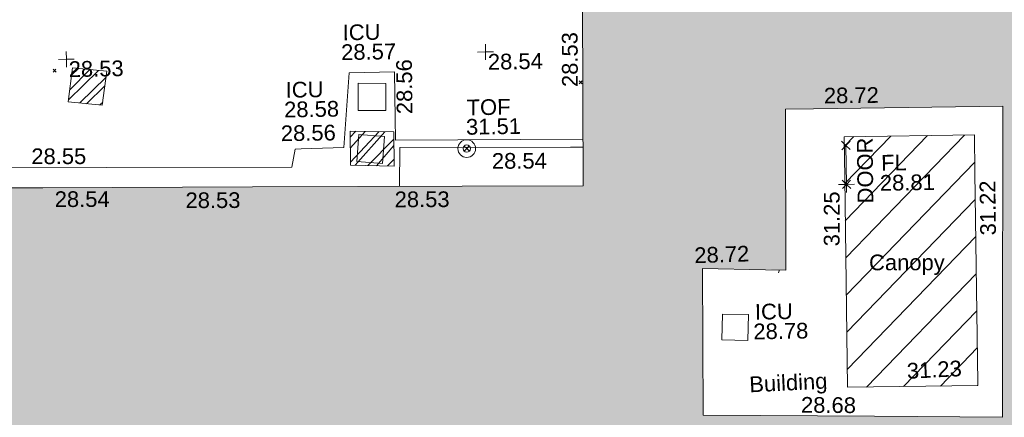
# Model space of a CAD drawing. Header units: millimetres. Extents: x -287732 to 520720, y -103372 to 287754.
# Tile 268 of 380: x -6642 to 16843, y 195960 to 205457. Entities that reach past the tile are written whole.
import ezdxf

# ---------------------------------------------------------------- set-up
doc = ezdxf.new("R2010")
doc.units = ezdxf.units.MM
doc.linetypes.add('IMPORT-HIDDEN2 _3_', pattern=[4762.5, 3175, -1587.5])
doc.linetypes.add('IMPORT-UG_ELEC_STREET LIGHTING_QLB2 _2_', pattern=[2700, 1500, -300.0000000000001, 0, -250, 150, -300.0000000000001, 0, -200])
for name, color, linetype, lineweight, true_color in [('00__TOPO__TOP_OF_FENCE_SYMBOL', 7, 'Continuous', 9, 0x666666), ('00_TOPO_BUILDING_OUTLINE', 5, 'Continuous', 9, 0x0000ff), ('00_TOPO_EAVE', 7, 'Continuous', 9, 0x666666), ('00_TOPO_LEVEL_FLOOR', 7, 'Continuous', 9, 0x666666), ('00_UAV_BUILDING_CANOPY', 7, 'Continuous', 9, 0xff7fff), ('00_UAV_BUILDING_HATCH', 7, 'Continuous', 9, 0x999999), ('00_UAV_BUILDING_OUTLINE', 5, 'Continuous', 9, 0x0000ff), ('00_UAV_CONCRETE', 9, 'Continuous', 9, 0x808080), ('00_UAV_FENCE', 7, 'Continuous', 9, 0x264c2f), ('00_UAV_INT_DOOR', 7, 'Continuous', 9, 0x7f4f3f), ('00_UAV_LEVEL_FLOOR', 7, 'Continuous', 9, 0x666666), ('00_UAV_LEVEL_SPOT', 7, 'Continuous', 9, 0x666666), ('00_UAV_SERV_IC', 5, 'Continuous', 9, 0x0000ff), ('00_UAV_TOP_OF_FENCE', 6, 'Continuous', 9, 0xff00ff), ('12333-PUM-2D-U-0001-C01 - Rev2_REVIT IMPORT_dwg', 7, 'Continuous', 9, 0x767676), ('A_RHA_Line', 7, 'Continuous', 9, 0x00a600), ('PUM-CHAMBER EXTENTS', 6, 'IMPORT-HIDDEN2 _3_', 9, 0xff00ff)]:
    doc.layers.add(name, color=color, linetype=linetype, lineweight=lineweight, true_color=true_color)
doc.layers.add('A_RHA_Detail', color=7, linetype='Continuous', lineweight=9)
doc.layers.add('GEN-TEXT', color=7, linetype='Continuous', lineweight=9)
doc.styles.add('Swis721 Lt BT_2', font='swissl.ttf', dxfattribs={"height": 375})
pattern_1 = [(45, (-533641079.65, -725615854.3560001), (-265.1650429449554, 265.1650429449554), []), (45, (-533640902.873, -725615854.3560001), (-265.1650429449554, 265.1650429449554), [])]

# ---------------------------------------------------------------- blocks, each defined once
blk = doc.blocks.new('12333-PUM-2D-U-0001-C01 - Rev2_REVIT IMPORT_dwg_MSL_Eaves_SYM_1-V76-Site Location Plan Proposed')
at = {"layer": '00_TOPO_EAVE', "color": 254, "true_color": 0xcccccc}
blk.add_line((-116.0873754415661, -356.5791934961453), (-57.37201731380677, -176.2264637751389), dxfattribs=at)
blk = doc.blocks.new('12333-PUM-2D-U-0001-C01 - Rev2_REVIT IMPORT_dwg_MSL_Node_LineworkTOF-2077248-Site Location Plan Proposed')
at = {"layer": '00__TOPO__TOP_OF_FENCE_SYMBOL', "color": 254, "true_color": 0xcccccc, "flags": 128}
for points in [[(165.3591892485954, 165.3591892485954), (0, 0), (-165.3591892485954, 165.3591892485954)], [(165.3591892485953, -165.3591892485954), (0, 0), (-165.3591892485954, -165.3591892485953)]]:
    blk.add_lwpolyline(points, dxfattribs=at)
at = {"layer": '00__TOPO__TOP_OF_FENCE_SYMBOL', "color": 254, "true_color": 0xcccccc}
for radius in [562.5594001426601, 233.853208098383]:
    blk.add_circle((0, 0), radius, dxfattribs=at)
blk = doc.blocks.new('12333-PUM-2D-U-0001-C01 - Rev2_REVIT IMPORT_dwg_MSL_FLlvl_SYM-V156-Site Location Plan Proposed')
at = {"layer": '00_TOPO_LEVEL_FLOOR', "color": 254, "true_color": 0xcccccc, "flags": 128}
for points in [[(0, -38.9261101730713), (0, 0), (-38.9261101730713, 0)], [(38.9261101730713, 0), (0, 0), (0, 38.9261101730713)]]:
    blk.add_lwpolyline(points, dxfattribs=at)
blk = doc.blocks.new('12333-PUM-2D-U-0001-C01 - Rev2_REVIT IMPORT_dwg_MSL_Node_Linework-V178-Site Location Plan Proposed')
at = {"layer": '00_UAV_INT_DOOR', "color": 9, "true_color": 0xd4c4bf, "flags": 128}
for points in [[(530.3860888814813, 530.3860888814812), (0, 0), (-530.3860888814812, 530.3860888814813)], [(530.3860888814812, -530.3860888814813), (0, 0), (-530.3860888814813, -530.3860888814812)]]:
    blk.add_lwpolyline(points, dxfattribs=at)
blk = doc.blocks.new('12333-PUM-2D-U-0001-C01 - Rev2_REVIT IMPORT_dwg_UAV-2077255-Site Location Plan Proposed')
at = {"layer": '00_UAV_LEVEL_SPOT', "color": 254, "true_color": 0xcccccc, "flags": 128}
for points in [[(0, -500.0000000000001), (0, 0), (-500.0000000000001, 0)], [(500.0000000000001, 0), (0, 0), (0, 500.0000000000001)]]:
    blk.add_lwpolyline(points, dxfattribs=at)
blk = doc.blocks.new('12333-PUM-2D-U-0001-C01 - Rev2_REVIT IMPORT_dwg_MGS62954_T2_Galway_ITM_3d_Rev1-2077680-Site Location Plan Proposed')
at = {"layer": '00_UAV_BUILDING_HATCH', "true_color": 0xcccccc}
h = blk.add_hatch(dxfattribs=at)
h.set_pattern_fill('FP_1', color=254, style=0, pattern_type=2)
h.set_pattern_definition([(45, (0, 0), (-441.9417382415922, 441.9417382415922), [])])
h.paths.add_polyline_path([(533918493.1490001, 725751841.8815), (533921599.1241887, 725751829.4264618), (533921623.1241757, 725757814.4264618), (533918517.149, 725757826.8814933)])
at = {"layer": '00_UAV_BUILDING_CANOPY', "color": 254, "true_color": 0xcccccc, "flags": 128}
blk.add_lwpolyline([(533918493.1489999, 725751841.8814998), (533918513.1988713, 725756841.8181821), (533918517.1489999, 725757826.8814998), (533921623.1241885, 725757814.4264616), (533921619.4800813, 725756905.6772192), (533921599.4302099, 725751905.7405369), (533921599.1241886, 725751829.4264616)], close=True, dxfattribs=at)
at = {"layer": '00_UAV_CONCRETE', "color": 254, "true_color": 0xcccccc, "flags": 128}
blk.add_lwpolyline([(533912288.0187182, 725757874.9789876), (533907814.4740001, 725757933.579), (533907817.3843184, 725758459.376477), (533907823.474, 725759559.5790001), (533906735.474, 725759560.5789999), (533906580.474, 725757777.579), (533905559.186367, 725757760.8941634), (533905417.474, 725757758.579), (533905331.474, 725757327.579), (533900913.2850817, 725757398.381173), (533896628.1492115, 725757467.0511503)], dxfattribs=at)
at = {"layer": '00_UAV_FENCE', "color": 254, "true_color": 0xcccccc, "flags": 128}
blk.add_lwpolyline([(533907890.7413241, 725756823.4390966), (533907919.474, 725757752.5790001), (533911988.155944, 725757688.7622671), (533912285.3356029, 725757684.1010435)], dxfattribs=at)
at = {"layer": '00_UAV_INT_DOOR', "color": 254, "true_color": 0xcccccc}
blk.add_line((533918553.6835, 725756687.4735), (533918556.6835, 725757617.4735), dxfattribs=at)
at = {"layer": '00_UAV_SERV_IC', "color": 254, "true_color": 0xcccccc, "flags": 128}
for points in [[(533906935.474, 725758658.579), (533906949.474, 725759304.5789999), (533907610.6537641, 725759290.2500267), (533907596.6537642, 725758644.2500268)], [(533906944.474, 725758083.579), (533907558.474, 725758023.579), (533907495.4228296, 725757378.3553566), (533906881.4228294, 725757438.3553566)], [(533915539.4665, 725753642.9055), (533916158.4665, 725753618.9055), (533916134.5866013, 725753003.003113), (533915515.5866014, 725753027.0031129)]]:
    blk.add_lwpolyline(points, close=True, dxfattribs=at)
for name, p, xscale, yscale, zscale in [('12333-PUM-2D-U-0001-C01 - Rev2_REVIT IMPORT_dwg_UAV-2077255-Site Location Plan Proposed', (533900000.0000001, 725760000), 0.375, 0.375, 0.375), ('12333-PUM-2D-U-0001-C01 - Rev2_REVIT IMPORT_dwg_UAV-2077255-Site Location Plan Proposed', (533910000.0000001, 725760000), 0.375, 0.375, 0.375), ('12333-PUM-2D-U-0001-C01 - Rev2_REVIT IMPORT_dwg_MSL_Node_LineworkTOF-2077248-Site Location Plan Proposed', (533909511.6834999, 725757699.4735001), 0.375, 0.375, 0.375), ('12333-PUM-2D-U-0001-C01 - Rev2_REVIT IMPORT_dwg_MSL_Node_Linework-V178-Site Location Plan Proposed', (533918556.6835, 725757617.4735), 0.19, 0.19, 0.19), ('12333-PUM-2D-U-0001-C01 - Rev2_REVIT IMPORT_dwg_MSL_FLlvl_SYM-V156-Site Location Plan Proposed', (533918553.6835, 725756687.4735), 4.94, 4.94, 4.94), ('12333-PUM-2D-U-0001-C01 - Rev2_REVIT IMPORT_dwg_MSL_Node_Linework-V178-Site Location Plan Proposed', (533918553.6835, 725756687.4735), 0.19, 0.19, 0.19), ('12333-PUM-2D-U-0001-C01 - Rev2_REVIT IMPORT_dwg_MSL_Eaves_SYM_1-V76-Site Location Plan Proposed', (533916940.6834999, 725754737.4735), 0.375, 0.375, 0.375)]:
    blk.add_blockref(name, p, dxfattribs=dict(xscale=xscale, yscale=yscale, zscale=zscale))
at = {"layer": '00_TOPO_BUILDING_OUTLINE', "color": 251, "true_color": 0x666666, "insert": (533916145.7429541, 725752136.316317), "char_height": 375, "width": 2184.492339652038, "attachment_point": 1, "rotation": 1.8053968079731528, "line_spacing_factor": 1.005061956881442, "style": 'Swis721 Lt BT_2'}
blk.add_mtext('Building', dxfattribs=at)
at = {"layer": '00_UAV_BUILDING_CANOPY', "color": 251, "true_color": 0x666666, "char_height": 375, "attachment_point": 1, "line_spacing_factor": 1.005061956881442, "style": 'Swis721 Lt BT_2'}
for s, insert, width, rotation in [('31.22', (533921722.3813044, 725755410.8533826), 1495.902363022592, 89.77024372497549), ('31.25', (533917986.7491087, 725755217.9490523), 1495.902363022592, 88.90230267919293), ('Canopy', (533919061.541937, 725755001.2548681), 2113.25889379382, 359.0517057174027), ('31.23', (533919909.1294814, 725752393.4576274), 1495.902363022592, 1.8938434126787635)]:
    blk.add_mtext(s, dxfattribs=dict(at, insert=insert, width=width, rotation=rotation))
at = {"layer": '00_UAV_BUILDING_OUTLINE', "color": 251, "true_color": 0x666666, "char_height": 375, "width": 1495.902363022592, "attachment_point": 1, "line_spacing_factor": 1.005061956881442, "style": 'Swis721 Lt BT_2'}
for s, insert, rotation in [('28.53', (533911810.3756421, 725759129.5728309), 89.19466314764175), ('28.72', (533918051.9566626, 725759002.3720337), 359.7665806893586), ('28.54', (533899666.9926128, 725756850.5367831), 359.1946631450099), ('28.53', (533902785.6456874, 725756770.0350245), 359.1946631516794), ('28.53', (533907773.7250866, 725756704.4399414), 359.19466315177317), ('28.72', (533914891.6055424, 725755242.8070415), 0.9484728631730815), ('28.68', (533917381.4000475, 725751629.7409296), 358.5700859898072)]:
    blk.add_mtext(s, dxfattribs=dict(at, insert=insert, rotation=rotation))
at = {"layer": '00_UAV_CONCRETE', "color": 251, "true_color": 0x666666, "char_height": 375, "width": 1495.902363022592, "attachment_point": 1, "line_spacing_factor": 1.005061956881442, "style": 'Swis721 Lt BT_2'}
for s, insert, rotation in [('28.56', (533907857.303932, 725758549.5537018), 89.68286793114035), ('28.56', (533905084.9619066, 725758328.7531711), 359.90707116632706), ('28.55', (533899127.1072568, 725757884.8510579), 359.0819046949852)]:
    blk.add_mtext(s, dxfattribs=dict(at, insert=insert, rotation=rotation))
at = {"layer": '00_UAV_FENCE', "color": 251, "true_color": 0x666666, "insert": (533910108.5348355, 725757581.3865457), "char_height": 375, "width": 1495.902363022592, "attachment_point": 1, "rotation": 359.317220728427, "line_spacing_factor": 1.005061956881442, "style": 'Swis721 Lt BT_2'}
blk.add_mtext('28.54', dxfattribs=at)
at = {"layer": '00_UAV_INT_DOOR', "color": 251, "true_color": 0x666666, "insert": (533918810.1535631, 725756226.0839163), "char_height": 375, "width": 1790.333939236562, "attachment_point": 1, "rotation": 89.62034274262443, "line_spacing_factor": 1.005061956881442, "style": 'Swis721 Lt BT_2'}
blk.add_mtext('DOOR', dxfattribs=at)
at = {"layer": '00_UAV_LEVEL_FLOOR', "char_height": 375, "attachment_point": 1, "line_spacing_factor": 1.005061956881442, "style": 'Swis721 Lt BT_2'}
for s, insert, width in [('FL', (533919387.3490649, 725757375.7566587), 683.841080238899), ('28.81', (533919349.7531127, 725756894.831804), 1495.902363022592)]:
    blk.add_mtext(s, dxfattribs=dict(at, insert=insert, width=width))
at = {"layer": '00_UAV_LEVEL_SPOT', "char_height": 375, "width": 1495.902363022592, "attachment_point": 1, "line_spacing_factor": 1.005061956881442, "style": 'Swis721 Lt BT_2'}
for s, insert in [('28.53', (533900051.8765643, 725759949.1441548)), ('28.54', (533910051.8765643, 725759949.1441548))]:
    blk.add_mtext(s, dxfattribs=dict(at, insert=insert))
at = {"layer": '00_UAV_SERV_IC', "color": 251, "true_color": 0x666666, "char_height": 375, "attachment_point": 1, "line_spacing_factor": 1.005061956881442, "style": 'Swis721 Lt BT_2'}
for s, insert, width in [('ICU', (533906601.0794683, 725760711.1836492), 1021.012723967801), ('28.57', (533906556.2513177, 725760240.8046483), 1495.902363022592), ('ICU', (533905217.2332805, 725759364.0203791), 1021.012723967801), ('28.58', (533905172.40513, 725758893.6413782), 1495.902363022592), ('ICU', (533916315.5184246, 725753870.2545382), 1021.012723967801), ('28.78', (533916270.6902741, 725753399.8755373), 1495.902363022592)]:
    blk.add_mtext(s, dxfattribs=dict(at, insert=insert, width=width))
at = {"layer": '00_UAV_TOP_OF_FENCE', "color": 251, "true_color": 0x666666, "char_height": 375, "attachment_point": 1, "line_spacing_factor": 1.005061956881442, "style": 'Swis721 Lt BT_2'}
for s, insert, width in [('TOF', (533909525.8638554, 725758868.7322618), 1163.479615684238), ('31.51', (533909503.4402137, 725758405.355557), 1495.902363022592)]:
    blk.add_mtext(s, dxfattribs=dict(at, insert=insert, width=width))
blk = doc.blocks.new('12333-PUM-2D-U-0001-C01 - Rev2_REVIT IMPORT_dwg-1620468-Site Location Plan Proposed')
at = {"layer": 'PUM-CHAMBER EXTENTS', "true_color": 0xffaaff}
h = blk.add_hatch(dxfattribs=at)
h.set_pattern_fill('FP_3', color=211, style=0, pattern_type=2)
h.set_pattern_definition(pattern_1)
h.paths.add_polyline_path([(259758.3501528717, 143032.6438213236), (259880.3501528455, 143841.643821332), (259066.350152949, 143936.643821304), (258944.3501528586, 143127.6438212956)])
h = blk.add_hatch(dxfattribs=at)
h.set_pattern_fill('FP_3', color=211, style=0, pattern_type=2)
h.set_pattern_definition(pattern_1)
h.paths.add_polyline_path([(266694.3501528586, 141458.6438213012), (266700.3501529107, 142274.6438212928), (265660.3501529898, 142312.6438213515), (265654.3501529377, 141496.6438213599)])
at = {"layer": 'GEN-TEXT', "color": 253, "true_color": 0xaaaaaa}
for p, q in [((258598.9948138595, 143845.2884822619), (258669.7054919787, 143915.9991603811)), ((258669.7054919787, 143845.2884822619), (258598.9948138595, 143915.9991603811)), ((271139.9948138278, 143343.2884822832), (271210.705491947, 143413.9991604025)), ((271210.705491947, 143343.2884822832), (271139.9948138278, 143413.9991604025))]:
    blk.add_line(p, q, dxfattribs=at)
at = {"layer": 'PUM-CHAMBER EXTENTS', "color": 211, "linetype": 'Continuous', "true_color": 0xffaaff, "flags": 128}
for points in [[(259880.3501528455, 143841.6438213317), (259758.3501528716, 143032.6438213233), (258944.3501528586, 143127.6438212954), (259066.3501529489, 143936.6438213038)], [(266700.3501529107, 142274.6438212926), (266694.3501528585, 141458.6438213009), (265654.3501529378, 141496.6438213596), (265660.3501529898, 142312.6438213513)]]:
    blk.add_lwpolyline(points, close=True, dxfattribs=at)
blk.add_blockref('12333-PUM-2D-U-0001-C01 - Rev2_REVIT IMPORT_dwg_MGS62954_T2_Galway_ITM_3d_Rev1-2077680-Site Location Plan Proposed', (-533641079.6498471, -725615854.3561786))

msp = doc.modelspace()

# ---------------------------------------------------------------- hatches: boundary and pattern name
at = {"layer": 'A_RHA_Detail', "true_color": 0xc0c0c0}
h = msp.add_hatch(color=9, dxfattribs=at)
h.paths.add_polyline_path([(-80880.60083809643, -68502.79057078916), (-80400.865924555, -68483.41509113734), (-80400.865924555, -62984.64684185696), (-24474.85765177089, -63009.32043784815), (-24456.14471271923, -50840.30023858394), (-36622.55041039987, -50831.65104353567), (-36622.55041039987, -44228.57792613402), (-50959.0526582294, -44218.38599194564), (-50959.0526582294, -42573.78171514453), (-54563.9325804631, -42571.21897729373), (-54565.69773352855, -45054.17447474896), (-92408.82109321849, -45027.27149621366), (-92411.78875845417, -49201.74309222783), (-100061.9988811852, -49201.74309222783), (-100052.2214449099, -64852.82557838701), (-86120.90825229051, -64852.82557838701), (-86092.1662649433, -62957.90041523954), (-84861.10047608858, -62957.90041523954), (-84854.79052929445, -68240.109737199), (-80870.60226892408, -68240.10973722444)])
h.paths.add_polyline_path([(-137238.9269902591, -68461.9384092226), (-132719.7426408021, -68433.0633692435), (-132847.0731201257, -62850.04282283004), (-130454.6837966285, -62916.63108078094), (-130498.2830220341, -61355.85393642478), (-117581.136331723, -61423.42893438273), (-117492.3908565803, -49183.91309190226), (-125136.5200282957, -49178.47881952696), (-125133.572703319, -45032.61887136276), (-163007.1824077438, -45005.6942194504), (-163007.1824076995, -44090.2963411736), (-163123.8521269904, -44090.21339942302), (-163122.6389897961, -42383.75184302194), (-166563.8543419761, -42383.75184298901), (-166565.034908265, -44044.39824208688), (-193158.4656786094, -44025.49275805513), (-193195.152889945, -62863.65652504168), (-137269.7106414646, -62916.63108078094), (-137254.3708868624, -65679.90523788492)])
h.paths.add_polyline_path([(120310.9497607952, -32334.28230164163), (120312.4652266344, -31610.73011961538), (133451.2244789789, -31638.24899384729), (133469.2230092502, -19717.98315780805), (121295.7536929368, -19692.48606430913), (121319.8434528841, -8190.941560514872), (112277.0825930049, -8172.001674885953), (112263.1770823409, -14811.1234547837), (78285.85310969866, -14739.95861438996), (78292.82277619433, -8167.077575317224), (75241.99098605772, -8160.673431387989), (69355.76844233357, -8152.931592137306), (69353.6659720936, -9156.74635762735), (68372.60878945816, -9154.691552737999), (68372.60878945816, -13705.52853215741), (69333.7233474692, -13707.54156770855), (69325.07112547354, -16249.53369228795), (66623.4489111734, -16249.53369228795), (66619.79243935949, -17995.29925530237), (65989.07757494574, -17995.2992552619), (65985.44262772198, -19730.78799483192), (57152.23993377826, -19712.28702421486), (57127.42535098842, -31559.89463417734), (70277.87165424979, -31587.43801817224), (70277.87165431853, -32271.7414715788), (78263.96947909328, -32285.12944888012), (78266.62661740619, -31019.79372153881), (112335.8856506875, -31091.15111860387), (112335.8856506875, -32317.57330553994), (119781.4233959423, -32333.17321913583)])
h.paths.add_polyline_path([(7503.717409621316, -1791.439263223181), (15482.43097392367, -674.0213231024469), (15484.0826588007, 148.1327206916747), (56188.28042539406, 205.5276654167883), (56155.84326007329, 14338.3166313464), (18016.62665935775, 14236.48149539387), (17967.9025208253, 34313.18372071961), (21727.10644863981, 34324.0692624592), (21708.90974962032, 40608.10218321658), (18009.66447159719, 40608.10218321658), (17995.54603706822, 45483.75063442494), (9770.084204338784, 45420.6329473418), (3966.213879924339, 45446.76585222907), (3984.771235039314, 14176.56786832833), (1023.062455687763, 14176.56786837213), (-276.5134647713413, 14190.52623461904), (-231.6790044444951, 5968.135265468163), (-226.4491536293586, 193.7444677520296), (553.0869992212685, 183.4716499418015), (7477.609307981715, 143.2867586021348), (7488.638446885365, -674.0213231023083)])
h.paths.add_polyline_path([(77755.59663317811, 53.47451145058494), (77729.51881611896, 1699.844979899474), (94464.47132486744, 1659.976083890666), (94606.37913471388, 17991.390236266), (88810.4190114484, 18015.03260816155), (88799.89418497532, 14436.74271609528), (69413.88950349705, 14457.8773889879), (69377.35724448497, 99.62816357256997), (75241.99098605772, 67.32134432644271)])
h.paths.add_polyline_path([(61252.12079701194, 46453.95617366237), (105774.7348988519, 46472.68783506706), (105768.2642198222, 61852.61234306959), (92285.13876309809, 61852.61234306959), (92308.59670399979, 65784.30757140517), (96107.4668000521, 65767.60445243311), (96059.68081117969, 75209.20847378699), (101084.8427276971, 75071.88872764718), (104988.0046543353, 74765.36560406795), (108403.6894220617, 74363.8408943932), (112009.2703903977, 73787.25420861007), (115645.3524815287, 73049.69667206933), (116890.8108051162, 72761.69136252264), (120208.9929833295, 71893.18353872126), (120865.241739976, 71703.68484519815), (124135.6329506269, 70669.67317906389), (127435.6253142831, 69480.50055823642), (127820.4368670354, 69394.93141813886), (128274.3081769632, 69331.69585753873), (128731.8791144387, 69306.66104516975), (129189.9401488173, 69320.00258290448), (129645.2782985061, 69371.62688826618), (130094.6997111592, 69461.17185603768), (130535.0520071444, 69588.00939074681), (130963.246434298, 69751.24981927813), (131376.2795165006, 69949.74812590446), (131771.2541232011, 70182.11198903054), (132162.5575600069, 70460.5404660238), (132496.0921583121, 70741.69081113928), (132820.871367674, 71064.98072578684), (133117.4593294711, 71414.31364272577), (133383.77568926, 71787.23923950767), (133616.5473239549, 72178.5372844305), (133817.1647262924, 72590.54524898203), (133982.6025969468, 73017.89547513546), (134111.7005086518, 73457.59040801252), (134203.5529320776, 73906.54590458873), (134257.5155883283, 74361.61286216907), (134272.5462649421, 74819.5993153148), (134250.5259875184, 75277.29281745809), (134189.6227572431, 75731.48297747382), (134090.9274700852, 76178.98397757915), (133955.1324028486, 76616.65691993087), (133783.1900598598, 77041.43184345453), (133576.3064937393, 77450.32925647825), (133335.932843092, 77840.48103920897), (133063.7551572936, 78209.15055532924), (132761.6825665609, 78553.75185442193), (132431.8338935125, 78871.8678050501), (132076.5227905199, 79161.26705197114), (131698.2415080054, 79419.91966861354), (131299.6434187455, 79646.01139197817), (131093.5942456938, 79746.34209763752), (132146.0467355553, 83110.22226145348), (122787.7632953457, 86282.54285518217), (121604.3555412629, 82800.3591886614), (117095.9864227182, 83870.84033785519), (116841.9598400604, 83526.35449572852), (116120.5435466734, 91221.93611972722), (110237.7341284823, 91274.27491021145), (110194.3680786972, 90435.39030214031), (104988.0046543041, 90486.49901390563), (104973.2761846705, 94309.82427956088), (103746.1314668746, 94309.8242795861), (103839.9937121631, 122852.1474271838), (96365.09202306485, 122931.9599470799), (96350.3400238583, 123952.4168585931), (104555.5505249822, 123902.1925226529), (104607.3234458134, 120248.5396156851), (125502.5015002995, 120134.1933400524), (125662.0200253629, 137657.3796882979), (114479.5865733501, 137699.2256881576), (114382.306264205, 129149.9458158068), (104644.159003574, 129187.9975073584), (104577.9931702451, 126217.3903144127), (101184.4926406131, 126159.1566967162), (101264.6166812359, 135959.2655565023), (89967.23178808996, 135988.8856164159), (89927.63362986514, 125823.6463181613), (93630.53562302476, 125840.7948842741), (93580.65688892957, 122931.9599470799), (88697.38835376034, 122904.7310126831), (88679.3898954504, 95739.09143775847), (86378.25848996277, 95739.09143775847), (86378.18187189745, 96178.1008337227), (83279.50743284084, 96200.92083327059), (83273.62493422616, 95735.74732133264), (70169.67509619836, 95733.22421950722), (70166.26842742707, 96272.07409347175), (66674.99731294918, 96257.14073655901), (66654.74538556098, 95755.71092136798), (65784.77231079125, 95755.71092136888), (65887.65094984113, 117470.630565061), (53473.3427162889, 117487.9046429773), (53434.44066309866, 98570.46349063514), (40649.41626916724, 98570.46349063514), (40610.16711559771, 94406.01479078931), (38853.82372868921, 94410.36303440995), (38848.65589191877, 89463.65332729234), (40612.46601912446, 89518.45976927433), (40665.38257362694, 86257.73741128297), (38372.19584460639, 86305.72309285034), (38369.79374539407, 76901.0507917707), (50937.9512507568, 76944.40198294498), (50922.88567286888, 74598.78180889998), (56484.9061132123, 74588.85093771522), (56484.9061132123, 75194.85181995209), (92465.4037153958, 75233.0258166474), (92645.92783662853, 71766.64845094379), (89810.55521366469, 69362.83965827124), (85313.16173974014, 69360.94750420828), (85313.16173974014, 66907.4050808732), (75210.14498263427, 66903.15451589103), (75210.14498263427, 63815.70944550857), (70819.40014309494, 63815.70999200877), (70819.21601505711, 64253.35708059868), (69456.83415683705, 64253.35708059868), (69455.7195737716, 66901.99623166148), (61303.32856759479, 66898.5668068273), (61304.56054988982, 63970.32021231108), (70500.41048208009, 63970.32021219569), (70500.4088543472, 61852.59006207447), (61245.6438848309, 61848.69637488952), (61252.03558504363, 46656.49344428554)])
h.paths.add_polyline_path([(-17153.16561239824, 48569.32684293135), (-17153.16561224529, 60770.38083685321), (-29362.88357759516, 60774.70428694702), (-29362.88357759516, 67399.20394580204), (-43507.24466814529, 67405.01911303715), (-43488.5313307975, 69093.07334175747), (-45766.41866231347, 69109.32868388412), (-45794.3462003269, 67405.01911303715), (-47272.11273194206, 67404.2124544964), (-47272.44887633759, 66454.91798908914), (-86004.56386332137, 66468.63299519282), (-86006.66970787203, 60521.58362721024), (-92662.87722510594, 60521.58362721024), (-92665.2138765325, 50184.35611932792), (-79752.0168396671, 50179.78309939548), (-79752.016597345, 48591.4932381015), (-17157.7163123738, 48569.32845417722)])
h.paths.add_polyline_path([(-201056.4185878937, 48628.75479108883), (-138377.9751621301, 48634.64535779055), (-138377.9751621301, 50133.28201003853), (-125467.710581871, 50134.49626164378), (-125468.6909603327, 60566.1903686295), (-132186.8595614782, 60565.86652591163), (-132187.4203588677, 66533.0197876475), (-170643.3098734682, 66805.61809689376), (-170643.3098732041, 67738.78475848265), (-200340.0100486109, 67488.93693764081), (-200348.7171487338, 60827.78025104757), (-201057.5650552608, 60827.71357558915), (-201056.6510294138, 51102.04313372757)])
h.paths.add_polyline_path([(-240051.5126725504, 54769.19491160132), (-239444.490259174, 54811.10754483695), (-239186.5396223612, 54841.92927608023), (-238764.8191577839, 54940.98166103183), (-238382.4735933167, 55122.46891388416), (-237990.3402229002, 55354.87497234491), (-237269.2031023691, 55936.21515020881), (-237032.4836384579, 56225.56611516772), (-236793.0039602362, 56569.31473944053), (-236554.5880578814, 57004.26389721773), (-236432.7219585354, 57267.46508908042), (-236300.081527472, 57753.26238983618), (-236250.7285154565, 58017.17885684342), (-236235.6490609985, 58516.21786804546), (-236233.2538429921, 58987.85640053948), (-236213.7029795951, 59823.48083769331), (-236363.8287855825, 59820.86038205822), (-236634.0279869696, 60698.06075827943), (-236391.9547756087, 61432.19726339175), (-236225.4740089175, 61435.10319600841), (-236201.6036569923, 62637.68779596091), (-232563.5271750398, 62639.28734435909), (-232563.5271750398, 63049.03842404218), (-232732.1945866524, 63049.15302218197), (-232860.1521277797, 63457.95890274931), (-232731.606808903, 63914.24862697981), (-232560.8209656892, 63914.24862697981), (-232515.1276847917, 70598.00033009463), (-240628.6947849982, 70598.85496273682), (-240629.7923196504, 72350.98321577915), (-246412.6011212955, 72347.36085933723), (-246412.6011212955, 70616.45923936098), (-254449.5805725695, 70618.60952619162), (-254454.637144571, 70754.06491720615), (-254469.7140363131, 73191.66276250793), (-263883.2532625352, 73267.83063688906), (-263902.4181505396, 68260.74348553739), (-263714.8217520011, 68259.82096572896), (-263552.9672900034, 67819.65434396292), (-263719.0883117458, 67392.2068408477), (-263913.6298699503, 67392.20684284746), (-263956.7001913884, 58633.76423459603), (-260181.1963171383, 58611.22607638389), (-260192.3146983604, 56354.25111579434), (-257184.684388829, 56339.46086021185), (-257213.4419957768, 57092.93866021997), (-257338.5163846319, 57093.27331223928), (-257471.0109294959, 57531.74572308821), (-257338.5163845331, 58062.22513696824), (-257203.4956297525, 58064.06881289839), (-257173.5751889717, 58598.54056692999), (-256478.2273617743, 58575.27357994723), (-256478.2273617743, 58788.51859473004), (-256013.0091299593, 58911.92701534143), (-255397.0786664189, 58780.99767617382), (-255397.0786664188, 58595.982422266), (-243809.885361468, 58585.92793201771), (-243805.3570672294, 58352.04527760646), (-243740.939469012, 57884.52572680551), (-243619.0830608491, 57421.84877545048), (-243424.3877545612, 56943.65915412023), (-243247.1437899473, 56608.24157713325), (-243003.0710579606, 56249.99021479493), (-242732.2093200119, 55932.75703082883), (-242371.7230178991, 55603.12658811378), (-242141.255125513, 55424.88676767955), (-241804.9643037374, 55216.88439822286), (-241529.4640827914, 55077.02869055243), (-241100.6275144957, 54917.18295003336), (-240836.2134980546, 54840.82833176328), (-240453.4486195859, 54788.60784130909), (-240218.9578693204, 54777.28227442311)])
h.paths.add_polyline_path([(40276.69022552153, 59895.36417752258), (40328.62676029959, 69196.9439153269), (36588.99968785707, 69217.8245910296), (36619.46637569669, 74674.25962428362), (32264.36460078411, 74687.02318924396), (32233.48293867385, 69156.26826306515), (11916.69390495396, 69269.70959686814), (11966.66200111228, 78218.75165974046), (29087.509017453, 78123.15526808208), (29143.44567205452, 88141.1370047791), (15719.348796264, 88216.09212953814), (15732.60379610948, 90589.9978889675), (4594.294101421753, 90652.19003489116), (4525.129359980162, 78265.12250449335), (10096.76365553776, 78234.01258731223), (10077.43887221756, 74773.03821910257), (4547.641142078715, 74803.91453678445), (4465.579974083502, 60107.1600234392), (19125.89094760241, 60025.30234268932), (19139.86249374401, 62527.53804644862), (31738.59196305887, 62457.19146404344), (31724.55430858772, 59943.11609815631), (38369.79364225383, 59906.01157293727)])
h.paths.add_polyline_path([(-246083.0241259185, 72334.29150213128), (-246083.0594797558, 72334.30275087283), (-246208.2905500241, 72334.29150213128)])
h.paths.add_polyline_path([(-114575.3004830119, 112178.0758695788), (-114575.3246435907, 112178.0758695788), (-114707.2752166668, 115801.5811617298)])
h.paths.add_polyline_path([(-154699.9178765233, 101760.4080976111), (-114382.050333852, 101776.0542914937), (-114382.050333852, 106926.9360164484), (-113755.641395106, 106927.1792101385), (-113757.5507412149, 111847.2721531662), (-114431.6837526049, 111847.2721531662), (-114431.8097758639, 112178.0758695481), (-114575.3004830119, 112178.0758695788), (-114578.9984943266, 121707.2390833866), (-123056.9849702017, 121707.2390833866), (-123068.8201032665, 156452.7036899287), (-119381.2340625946, 156454.1348067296), (-119381.2340625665, 160165.8597952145), (-115501.031452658, 160167.3662801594), (-115503.3750945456, 166206.5793118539), (-132411.7987151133, 166599.6604729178), (-132411.8243278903, 166665.6603411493), (-135275.0124468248, 166664.5490317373), (-135275.0124468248, 166628.1883101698), (-135911.3205076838, 166628.1944502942), (-135911.3479256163, 166352.1604668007), (-152521.1633846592, 166345.7146753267), (-152518.3680955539, 159142.6836790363), (-150699.3133726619, 159117.9265656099), (-150758.5477087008, 122560.691203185), (-151059.2005266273, 122560.691203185), (-151061.0981347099, 121302.4374932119), (-154138.3148337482, 121372.6012653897), (-154138.3148337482, 121865.1834517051), (-154704.3888425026, 121867.2611370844), (-154688.5451973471, 119352.3937021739), (-154745.5933227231, 119352.3715636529), (-154745.5763474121, 118722.1532660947), (-160794.1544526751, 118748.7442832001), (-160794.1544526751, 119410.5425977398), (-163852.1622693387, 119422.408321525), (-163855.0715294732, 118762.2003111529), (-167568.6765459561, 118778.5256058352), (-166634.6619849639, 124395.1277019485), (-166930.050559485, 124500.0918161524), (-167568.6765459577, 124707.6250903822), (-168028.2173235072, 124841.3808647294), (-168630.5006276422, 124991.3056740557), (-169238.2056069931, 125117.4693074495), (-169850.3952285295, 125219.6772876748), (-170466.1255403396, 125297.7720169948), (-171089.11025998, 125351.8553033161), (-171704.4065937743, 125381.1774255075), (-172325.0479971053, 125386.3595015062), (-172782.2248668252, 125374.5832362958), (-173401.7764235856, 125337.4554476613), (-174109.844898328, 125263.4341236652), (-174634.1213722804, 125190.4100126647), (-175245.0145766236, 125080.719099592), (-176047.1958093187, 124895.7675260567), (-176665.4852587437, 124724.7228134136), (-177045.3001228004, 124609.1129151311), (-177631.5127792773, 124405.2077276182), (-176665.4852586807, 118818.5158794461), (-177558.9402083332, 118822.4435768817), (-177662.2853368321, 125263.4341236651), (-176365.3912351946, 126542.9270807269), (-159462.2970490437, 126319.910391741), (-157057.7396790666, 128609.0850976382), (-157060.6673204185, 136153.1661957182), (-158638.8016610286, 137740.2441626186), (-159352.3735831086, 137740.2441626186), (-161634.4140634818, 140201.1078539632), (-168727.9404945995, 140256.8191146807), (-171035.0401161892, 137942.8847305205), (-174184.1459014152, 137942.8847305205), (-176460.1167434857, 140292.2858551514), (-177341.6856934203, 140292.2858551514), (-177341.7113613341, 140358.4281613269), (-183428.5803825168, 140356.0660244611), (-185921.6385985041, 137917.4639994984), (-185921.6385985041, 131757.3091155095), (-186906.8767412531, 131756.9267733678), (-187725.3914540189, 130809.9989183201), (-187724.058890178, 127376.1828148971), (-186481.0281350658, 126304.5577463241), (-186479.4846754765, 122327.2959175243), (-185176.2828158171, 121059.4673825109), (-180304.1129154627, 121059.4673824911), (-180304.1136492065, 118802.0484409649), (-193555.3706955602, 118802.0484409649), (-193555.368699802, 133117.8341649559), (-192593.6442938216, 133118.2073819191), (-192593.6442938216, 134200.8158367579), (-192224.6284783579, 134200.9592041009), (-192225.5653014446, 136615.0101267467), (-192595.0012460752, 136615.0101267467), (-192595.4357332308, 137734.4745165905), (-193589.2709668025, 137734.4746851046), (-193589.2685988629, 147474.570583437), (-193163.2062206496, 147492.8644732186), (-192765.7252967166, 147531.087133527), (-192359.9383250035, 147589.5931622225), (-192199.8207947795, 147616.5827294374), (-191882.7548926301, 147682.9245600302), (-191568.5380070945, 147761.6632019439), (-191257.654638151, 147852.677242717), (-190828.6072909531, 148002.2045655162), (-190647.7999969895, 148070.9514233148), (-190349.7690789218, 148197.8750094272), (-190056.9509284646, 148336.4013817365), (-189769.797051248, 148486.3169427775), (-189405.3590254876, 148698.0567944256), (-189132.906026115, 148873.2749095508), (-188867.542109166, 149059.0543929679), (-188609.6764469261, 149255.1087866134), (-188354.9814055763, 149465.3525772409), (-188079.6339208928, 149713.879248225), (-187884.9836199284, 149901.8220103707), (-187545.928247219, 150265.8040604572), (-187446.29984479, 150378.3960832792), (-187241.3270201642, 150629.2310214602), (-187046.3599558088, 150887.9197697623), (-186861.6992771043, 151154.0634500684), (-186546.1373636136, 151669.829875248), (-186524.4196769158, 151707.0632450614), (-163675.2898318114, 151669.829875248), (-163687.5843045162, 148134.07679455), (-157303.6541541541, 148136.492106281), (-157303.6541541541, 155759.91501608), (-157557.4317586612, 155765.0384228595), (-157555.9168973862, 166678.0466575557), (-187009.2021991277, 166699.7464767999), (-187013.0952111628, 162054.4009359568), (-188707.17754695, 162044.5925187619), (-188705.9961892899, 155021.5333641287), (-188737.9999316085, 154650.5326604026), (-188799.0133969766, 154283.1866125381), (-188857.2045401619, 154035.4341107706), (-188966.1106131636, 153679.3368924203), (-189102.6200311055, 153332.8820747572), (-189265.8911675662, 152998.2056672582), (-189454.9174011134, 152677.371060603), (-189645.2484685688, 152421.3220123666), (-189916.9563410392, 152104.2450531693), (-190212.7041973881, 151809.4634871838), (-190530.6686598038, 151538.7947471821), (-190868.8893671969, 151293.9075915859), (-191225.281078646, 151076.3118324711), (-191597.6465194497, 150887.3490191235), (-192092.8415776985, 150682.5621956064), (-192519.2468154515, 150561.8451365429), (-192903.8930791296, 150482.240889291), (-193187.215491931, 150440.8868273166), (-193594.1866364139, 150407.1257787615), (-193594.5952989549, 151459.9895227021), (-205369.2399268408, 151455.4201247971), (-205354.4523517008, 113350.0822379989), (-207187.1580384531, 113349.3710182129), (-207184.3024929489, 105991.0636522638), (-205312.8748221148, 105991.1901500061), (-205311.2362476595, 101769.6553082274), (-175488.6451201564, 101781.2285901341), (-175488.6451201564, 110889.6985621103), (-154703.4627663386, 110897.5679794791), (-154700.2792295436, 102691.5597281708)])
h.paths.add_polyline_path([(193735.9435693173, 113047.8274774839), (208865.0938716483, 114991.0266430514), (208976.1154123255, 114126.6471160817), (216447.8967332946, 115086.3281915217), (216038.7305308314, 118271.9702413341), (232648.5073383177, 120405.3421626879), (233425.993615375, 114352.0734369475), (240632.2017567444, 115277.6440988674), (239854.8412683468, 121329.9334727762), (256406.8682407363, 123455.8879629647), (257091.7572256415, 118089.1198988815), (264572.2871227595, 119040.8180953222), (261877.8350555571, 138524.7609215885), (259178.7147038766, 138221.6086035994), (259197.3483655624, 137439.0084132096), (254686.1480587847, 136897.0007612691), (255412.6810205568, 131314.8303176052), (240852.7447969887, 129522.4514056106), (239771.0426543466, 137918.8519126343), (240649.5822431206, 138010.1984551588), (240062.3063116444, 142776.6750342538), (239165.7694642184, 142685.0143484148), (237630.9646614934, 151018.3171732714), (266172.8791088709, 154560.7889781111), (271297.1876944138, 142612.4006970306), (276531.7397502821, 144861.098714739), (274941.5029779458, 148527.9037281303), (302074.5307653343, 160134.9084326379), (300215.9323773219, 164320.1841173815), (301528.1613272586, 164907.0997989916), (300405.1237791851, 167477.8916353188), (299016.6944531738, 166945.7181824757), (295626.7488506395, 174518.754428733), (294333.0289184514, 177537.1551681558), (287288.8475947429, 174518.754428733), (289427.6893504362, 169661.0163463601), (272956.7816584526, 162557.1203578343), (271943.2187787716, 164897.4305293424), (267016.3118217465, 162764.0369715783), (268502.3094164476, 159357.0430143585), (265200.4029574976, 157946.4096681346), (226856.416695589, 153146.7821792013), (227510.3041274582, 148852.0205334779), (228280.9873165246, 141179.0007483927), (227302.3544112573, 141050.281300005), (227895.3788235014, 136433.1758633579), (228748.5501749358, 136523.8855003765), (229602.3077302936, 128023.7667641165), (217691.2359889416, 126493.8999679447), (217642.3600127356, 126874.433267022), (215138.5007311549, 126552.8357430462), (215194.9980427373, 126112.965074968), (215015.6132226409, 126089.924757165), (214840.9672575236, 127449.66446064), (192258.7012018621, 124549.1816390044), (193486.3576426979, 114991.0266430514)])
h.paths.add_polyline_path([(-78076.24187439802, 117605.5188722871), (-78076.23951902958, 117610.0871211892), (-78070.318122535, 129485.7330792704), (-74723.15926543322, 129478.385255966), (-74723.15926543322, 125435.7860624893), (-48015.64546086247, 125380.0246061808), (-47996.55031653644, 135872.5822179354), (-61198.15919578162, 135901.5630078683), (-74714.72264144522, 135923.5088764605), (-74723.6287602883, 131865.2975510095), (-78070.318122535, 131872.642169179), (-78062.97909487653, 149549.7689430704), (-58292.26570492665, 149541.5607197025), (-58292.26570491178, 148946.2407608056), (-37707.70924046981, 148937.6946533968), (-37703.30827430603, 159740.0672041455), (-44148.26955755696, 159742.7429641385), (-44148.26955755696, 162961.3319174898), (-49829.95437583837, 162961.3319174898), (-49830.92144130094, 160632.0129326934), (-78494.09026625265, 160643.9130440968), (-78494.09026625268, 161615.1537738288), (-78739.225852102, 161615.2555472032), (-78691.7919454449, 168187.9195488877), (-90844.57645036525, 168126.8149079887), (-90962.52567694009, 152686.7636277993), (-89064.97866809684, 152685.9758215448), (-89079.54115380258, 117610.0871211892), (-78374.80218507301, 117605.6428258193)])
h.paths.add_polyline_path([(69254.82576126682, 129235.9722870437), (69259.97086178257, 136167.789247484), (86068.0992678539, 136131.0235193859), (86008.66431381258, 164703.3084147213), (58789.63167882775, 164723.511581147), (58789.63167882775, 170119.2062865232), (54460.1632489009, 170122.4198087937), (54457.21717773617, 166153.279245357), (47042.2151650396, 166158.7829869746), (47041.10931533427, 164668.9097040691), (39173.27935198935, 164674.7495545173), (39172.83712618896, 164078.9539098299), (17014.87910992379, 164095.4005254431), (17002.38841206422, 147267.1142245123), (12659.63471563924, 147267.1142245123), (12653.60087534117, 139137.9291796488), (17031.41608901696, 139134.6797717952), (17024.5879174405, 129935.3194463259), (39191.34773726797, 129918.8662983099), (39191.34773726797, 129258.2867272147), (69014.0340609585, 129236.1510132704)])
h.paths.add_polyline_path([(39265.62356917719, 139467.8223435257), (33050.91021530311, 139484.1586867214), (33087.56357182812, 153427.9220784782), (39277.60130889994, 153411.6505991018), (39277.60130890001, 152830.3127277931), (43058.29603858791, 152820.3745823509), (43024.83899408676, 140092.5601633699), (39267.2657899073, 140092.5601633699)])
h.paths.add_polyline_path([(1979.548949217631, 189123.2414339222), (18699.10403225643, 189180.0465563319), (18678.46874730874, 195253.6675675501), (24349.02704561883, 195272.9334348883), (24334.96888372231, 199550.7690688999), (28829.78348974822, 199566.0403168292), (28798.3577216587, 208815.6446464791), (24334.949615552, 208806.151404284), (24333.90624841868, 209113.2475694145), (16811.59093053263, 209087.6903002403), (16806.58456499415, 208843.5909093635), (6772.293057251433, 208809.4991440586), (6797.166076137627, 201488.5780549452), (-8471.058649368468, 201436.7038490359), (-8471.058649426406, 200429.0172028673), (-11856.09020770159, 200417.5164702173), (-11823.72827009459, 190892.3684138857), (-7614.729360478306, 190906.6685966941), (-7614.729360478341, 190170.8290169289), (-4608.619189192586, 190169.2993656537), (-4608.238782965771, 190916.8832264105), (1973.379031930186, 190939.2444180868), (1977.122761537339, 189837.3456693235)])
h.paths.add_polyline_path([(-20506.22133143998, 190640.0286460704), (-20122.28942212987, 206347.1214480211), (-41550.34215551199, 207015.2557957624), (-41462.26177903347, 210449.6195896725), (-31391.41053372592, 210152.0276719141), (-31078.64493155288, 223862.5743669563), (-44305.08575743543, 224230.7972280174), (-44490.79956591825, 211865.5542346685), (-47510.12209648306, 211942.9901385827), (-47722.57925071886, 203659.0205614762), (-47076.06680548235, 203635.3001465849), (-47175.4684425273, 199531.9403872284), (-46801.21126120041, 199520.4703269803), (-46873.68175963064, 195478.5899481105), (-44600.40472248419, 195425.2559779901), (-44685.88459507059, 192243.2795180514), (-38073.99929115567, 192135.6564362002), (-38104.39995468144, 191126.972250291), (-21537.79264466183, 190668.5723412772)])
h.paths.add_polyline_path([(16801.02360973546, 195961.500137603), (9656.615133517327, 196015.1086063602), (9643.838150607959, 199513.9922857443), (11631.77992468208, 199485.8321209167), (11631.7920940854, 203322.2460456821), (16806.58456511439, 203391.4855728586), (16801.0407710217, 195984.4293109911)])
h.paths.add_polyline_path([(122084.9264926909, 200536.2570557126), (122088.1805162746, 206386.1947929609), (125211.1061638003, 206386.1947929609), (125211.1162733, 206645.8932837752), (126202.7098976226, 206645.8932838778), (126203.0204769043, 207041.0477229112), (130401.4034741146, 206979.0758390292), (130444.2691124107, 209883.280297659), (126202.8383603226, 209945.8832030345), (126203.0204769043, 214624.1281189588), (127364.791950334, 214624.1281190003), (127365.2106673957, 225380.2058567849), (126159.8599207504, 225380.2527798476), (126207.4133336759, 241475.3410923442), (119482.5411291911, 241495.8747898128), (119479.2041949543, 246182.0096278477), (109943.9121324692, 246175.2196735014), (109953.2702601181, 233033.381429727), (115000.5285021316, 233033.3814296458), (114999.579292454, 208653.4991933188), (112026.3032630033, 208653.4991933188), (112024.3519988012, 200538.6761891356), (122024.6079402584, 200536.2715596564)])
h.paths.add_polyline_path([(30087.05071580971, 200986.75440713), (38030.67179071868, 201028.6865660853), (38030.67179071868, 202922.9731660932), (38109.89531492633, 202923.3913649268), (38067.25569096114, 208827.6066631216), (38013.35839378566, 208827.6672237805), (38012.38630971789, 209012.5383931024), (30044.90685988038, 208970.480297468), (30076.83023715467, 202922.9203834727)])
h.paths.add_polyline_path([(195986.2599417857, 205661.5722736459), (202896.8751332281, 206052.0074670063), (202676.8862551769, 209945.7611691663), (195766.2710618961, 209555.3259759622)])
h.paths.add_polyline_path([(-91652.40581580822, 206392.6172135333), (-79454.24421187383, 206432.5105635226), (-79629.29258199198, 238245.6998510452), (-68904.21147484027, 238215.095164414), (-68918.55832832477, 246312.9061543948), (-68918.56040493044, 246314.0782553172), (-68756.515268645, 246312.9061543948), (-68755.20581930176, 246638.9786699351), (-79620.07671794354, 246651.3624133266), (-79606.5628449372, 247343.5411849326), (-82154.50636787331, 247318.0695596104), (-82154.50636787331, 247488.1275895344), (-91640.64698348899, 247472.5371040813), (-91638.72040628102, 246846.4753752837), (-131470.3702759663, 246641.42150215), (-131470.3702759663, 250159.5419305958), (-142857.1087886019, 250176.7939677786), (-142864.0554935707, 246220.0701029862), (-165118.8027587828, 246272.3986783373), (-165040.0492656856, 253907.936045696), (-178677.4727934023, 253929.5079730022), (-178699.5521575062, 238176.7234097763), (-138599.3373496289, 238209.4781454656), (-138548.4479938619, 206627.5237025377), (-126646.6702863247, 206572.2299428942), (-126666.6805510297, 234825.8818836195), (-124962.7180531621, 234825.9534805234), (-124969.0241559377, 234688.4891474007), (-91595.61129713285, 234664.3133306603), (-91650.87307429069, 207155.5994723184)])
h.paths.add_polyline_path([(142123.7078574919, 209113.5383730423), (152768.4446292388, 209127.3137314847), (152745.2992288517, 227012.63380935), (142100.5623961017, 226998.8584508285), (142121.8067345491, 210582.5602643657)])
h.paths.add_polyline_path([(168998.8561129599, 209274.9592350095), (169026.8416078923, 226860.3446540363), (161686.6780314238, 226876.6646907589), (161647.6783165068, 209291.3037608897), (168846.6177107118, 209275.2977201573)])
h.paths.add_polyline_path([(49761.46820719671, 218476.5678095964), (49794.00484360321, 223316.1680811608), (41274.07755982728, 223363.4010619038), (41273.58999769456, 223290.8795634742), (32187.30576796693, 223351.9666549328), (32202.10532419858, 225553.2987454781), (20081.83724695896, 225634.7833114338), (20035.26675877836, 218707.7438801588), (31566.33951793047, 218630.2204881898), (31566.12891731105, 218598.8950898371), (49750.1971391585, 218476.6435849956)])
h.paths.add_polyline_path([(162361.9830851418, 234154.05208666), (162366.6425722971, 241589.9129272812), (135261.102696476, 241630.986197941), (135249.088870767, 234197.8735112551), (160249.0277027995, 234157.4671671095)])
h.paths.add_polyline_path([(176458.8604389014, 246709.5724700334), (176516.2484477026, 252173.1529804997), (168884.2833866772, 252253.3171281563), (168934.86529241, 257068.9279575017), (164355.0504715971, 257117.0331241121), (164296.1746742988, 251511.808811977), (164416.8965511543, 251510.5407811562), (164367.8024342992, 246836.573754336), (171460.1142273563, 246762.0779818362)])

# ---------------------------------------------------------------- linework, layer by layer
at = {"layer": 'A_RHA_Line', "color": 7}
for p, q in [((6773.006421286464, 208599.5333913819), (6789.99394841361, 203599.5635062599)), ((6789.99394841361, 203599.5635062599), (6797.166076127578, 201488.5780551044)), ((12293.41621120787, 203331.0986793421), (16806.58456511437, 203391.4855733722)), ((16806.58456511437, 203391.4855733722), (16806.22056579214, 202905.1463372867)), ((11626.6781483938, 203322.1776202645), (12293.41621120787, 203331.0986793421)), ((11631.79209399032, 199476.6811832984), (11626.6781483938, 203322.1776202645)), ((16806.22056579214, 202905.1463372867), (16802.47857032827, 197905.4710594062)), ((-6091.761181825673, 201444.7875908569), (-8471.058649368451, 201436.703866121)), ((-1091.790111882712, 201461.7751218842), (-6091.761181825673, 201444.7875908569)), ((3908.180957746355, 201478.7626532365), (-1091.790111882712, 201461.7751218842)), ((6797.166076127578, 201488.5780551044), (3908.180957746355, 201478.7626532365)), ((9643.838150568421, 199513.9922859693), (11144.22563097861, 199485.8321209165)), ((9656.61513351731, 196015.1086064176), (9643.838150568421, 199513.9922859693)), ((11144.22563097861, 199485.8321209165), (11631.79209399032, 199476.6811832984)), ((16802.4785703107, 197905.4710594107), (16801.02360974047, 195961.5001377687)), ((13745.24935664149, 195984.4293109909), (9656.61513351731, 196015.1086064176)), ((16801.02360974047, 195961.5001377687), (13745.24935665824, 195984.4293109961))]:
    msp.add_line(p, q, dxfattribs=at)

# ---------------------------------------------------------------- block references
at = {"layer": '12333-PUM-2D-U-0001-C01 - Rev2_REVIT IMPORT_dwg', "color": 254, "linetype": 'IMPORT-UG_ELEC_STREET LIGHTING_QLB2 _2_', "true_color": 0xffd4d4, "rotation": 0.9999999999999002}
msp.add_blockref('12333-PUM-2D-U-0001-C01 - Rev2_REVIT IMPORT_dwg-1620468-Site Location Plan Proposed', (-261895.0770586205, 55869.5817132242), dxfattribs=at)

doc.saveas('drawing.dxf')
